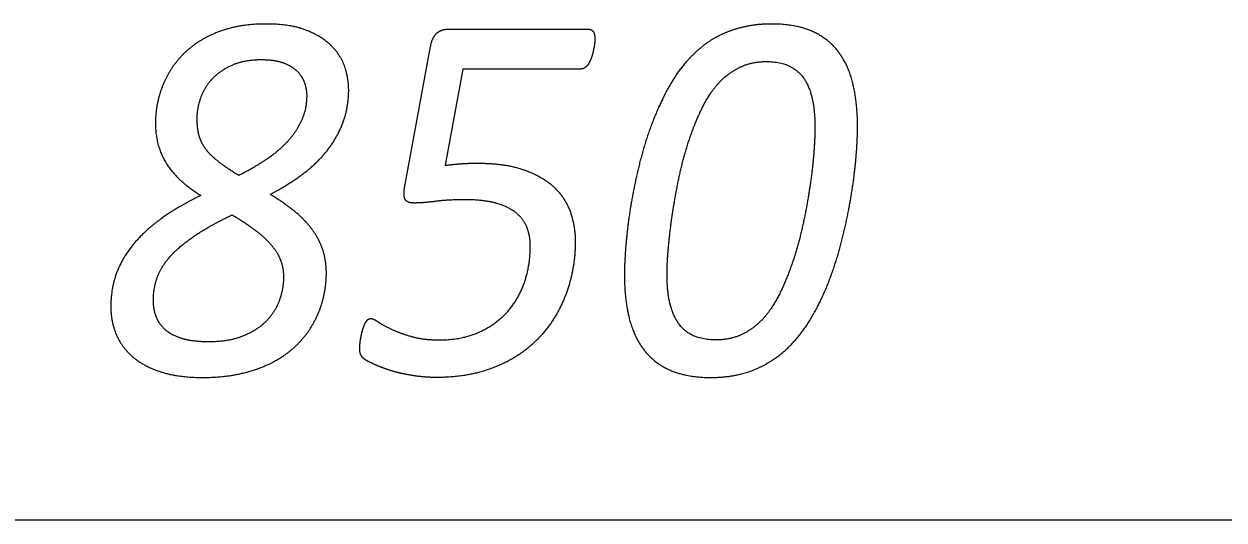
# Model space of a CAD drawing. Extents: x -14196 to 143, y -6096 to 28.
# Drawn here: x 91.1132 to 91.5483, y -6.0789 to -5.899 of the extents above; entities that cross this region are included whole.
import ezdxf

# ---------------------------------------------------------------- set-up
doc = ezdxf.new("R2010")
doc.units = 0
doc.layers.add('RS_Raster1', color=7, linetype='Continuous')
doc.layers.add('SH_Text', color=7, linetype='Continuous')

msp = doc.modelspace()

# ---------------------------------------------------------------- linework, layer by layer
at = {"layer": 'RS_Raster1'}
msp.add_line((81.09453, -6.07886), (94.54453, -6.07886), dxfattribs=at)
at = {"layer": 'SH_Text'}
for p, q in [((91.26698, -5.90089), (91.31772, -5.90089)), ((91.25124, -5.95784), (91.2606, -5.90714)), ((91.21568, -5.92499), (91.21568, -5.92499)), ((91.4, -5.93654), (91.4, -5.93654)), ((91.41544, -5.93635), (91.41544, -5.93635)), ((91.31308, -5.97794), (91.31308, -5.97794)), ((91.20726, -5.99071), (91.20726, -5.99071)), ((91.22281, -5.98936), (91.22281, -5.98936))]:
    msp.add_line(p, q, dxfattribs=at)
msp.add_lwpolyline([(91.31507, -5.91533), (91.27227, -5.91533), (91.26591, -5.95025)], dxfattribs=at)
for points in [[(91.18809, -5.9005), (91.18239, -5.90199), (91.17793, -5.90459)], [(91.20096, -5.89901), (91.1938, -5.89901), (91.18809, -5.9005)], [(91.21566, -5.90132), (91.20991, -5.89901), (91.20096, -5.89901)], [(91.26277, -5.90243), (91.26441, -5.90089), (91.26698, -5.90089)], [(91.31772, -5.90089), (91.31896, -5.90089), (91.31958, -5.90175)], [(91.37523, -5.89988), (91.37098, -5.90074), (91.36722, -5.90233)], [(91.38426, -5.89901), (91.37948, -5.89901), (91.37523, -5.89988)], [(91.39857, -5.90151), (91.39265, -5.89901), (91.38426, -5.89901)], [(91.17793, -5.90459), (91.17346, -5.90719), (91.17024, -5.91065)], [(91.22484, -5.90714), (91.22142, -5.90363), (91.21566, -5.90132)], [(91.2606, -5.90714), (91.26113, -5.90397), (91.26277, -5.90243)], [(91.31958, -5.90175), (91.3202, -5.90262), (91.3202, -5.90445)], [(91.3202, -5.90445), (91.3202, -5.90512), (91.32007, -5.90618)], [(91.36722, -5.90233), (91.36346, -5.90392), (91.36023, -5.90632)], [(91.40824, -5.90878), (91.40449, -5.90401), (91.39857, -5.90151)], [(91.22958, -5.91484), (91.22825, -5.91065), (91.22484, -5.90714)], [(91.31967, -5.90849), (91.31941, -5.90974), (91.31901, -5.91095)], [(91.32007, -5.90618), (91.31994, -5.90724), (91.31967, -5.90849)], [(91.36023, -5.90632), (91.357, -5.90873), (91.35426, -5.91171)], [(91.41372, -5.92052), (91.412, -5.91354), (91.40824, -5.90878)], [(91.17024, -5.91065), (91.16701, -5.91412), (91.16493, -5.91811)], [(91.18142, -5.91889), (91.18425, -5.91586), (91.18867, -5.91389)], [(91.18867, -5.91389), (91.19309, -5.91192), (91.19927, -5.91192)], [(91.19927, -5.91192), (91.20388, -5.91192), (91.20703, -5.91303)], [(91.20703, -5.91303), (91.21018, -5.91413), (91.21209, -5.91601)], [(91.31808, -5.91311), (91.31755, -5.91407), (91.31679, -5.9147)], [(91.31901, -5.91095), (91.31861, -5.91215), (91.31808, -5.91311)], [(91.35426, -5.91171), (91.34974, -5.91662), (91.34629, -5.92311)], [(91.37295, -5.9146), (91.37716, -5.91263), (91.38239, -5.91263)], [(91.38239, -5.91263), (91.3916, -5.91263), (91.3958, -5.91848)], [(91.16493, -5.91811), (91.16286, -5.92211), (91.16184, -5.92643)], [(91.21209, -5.91601), (91.21399, -5.91788), (91.21484, -5.92023)], [(91.2309, -5.92297), (91.2309, -5.91903), (91.22958, -5.91484)], [(91.31679, -5.9147), (91.31604, -5.91533), (91.31507, -5.91533)], [(91.3652, -5.92032), (91.36875, -5.91657), (91.37295, -5.9146)], [(91.17727, -5.92581), (91.17859, -5.92192), (91.18142, -5.91889)], [(91.21484, -5.92023), (91.21568, -5.92259), (91.21568, -5.92499)], [(91.35891, -5.92984), (91.36166, -5.92416), (91.3652, -5.92032)], [(91.3958, -5.91848), (91.4, -5.92434), (91.4, -5.93654)], [(91.41544, -5.93635), (91.41544, -5.92749), (91.41372, -5.92052)], [(91.16184, -5.92643), (91.16082, -5.93076), (91.16082, -5.93509)], [(91.17594, -5.93336), (91.17594, -5.92971), (91.17727, -5.92581)], [(91.21568, -5.92499), (91.21568, -5.92951), (91.214, -5.93351)], [(91.22882, -5.93481), (91.2309, -5.92932), (91.2309, -5.92297)], [(91.34629, -5.92311), (91.34284, -5.92961), (91.34023, -5.93687)], [(91.35404, -5.9421), (91.35617, -5.93551), (91.35891, -5.92984)], [(91.16082, -5.93509), (91.16082, -5.94308), (91.16471, -5.94943)], [(91.17652, -5.93894), (91.17594, -5.93644), (91.17594, -5.93336)], [(91.214, -5.93351), (91.21231, -5.9375), (91.20917, -5.94111)], [(91.22306, -5.94496), (91.22674, -5.94029), (91.22882, -5.93481)], [(91.17868, -5.9438), (91.17709, -5.94144), (91.17652, -5.93894)], [(91.34023, -5.93687), (91.33762, -5.94414), (91.33585, -5.95169)], [(91.4, -5.93654), (91.4, -5.9399), (91.3996, -5.94529)], [(91.41496, -5.94669), (91.41544, -5.94058), (91.41544, -5.93635)], [(91.18324, -5.94856), (91.18027, -5.94616), (91.17868, -5.9438)], [(91.20917, -5.94111), (91.20603, -5.94472), (91.20147, -5.94784)], [(91.3505, -5.95566), (91.35192, -5.94869), (91.35404, -5.9421)], [(91.19106, -5.95395), (91.1862, -5.95097), (91.18324, -5.94856)], [(91.20147, -5.94784), (91.19691, -5.95097), (91.19106, -5.95395)], [(91.21412, -5.95352), (91.21939, -5.94962), (91.22306, -5.94496)], [(91.3996, -5.94529), (91.39921, -5.95067), (91.39828, -5.95712)], [(91.41337, -5.95987), (91.41447, -5.9528), (91.41496, -5.94669)], [(91.16471, -5.94943), (91.1686, -5.95578), (91.17727, -5.96117)], [(91.26591, -5.95025), (91.26901, -5.94986), (91.27162, -5.94967)], [(91.27162, -5.94967), (91.27423, -5.94948), (91.27751, -5.94948)], [(91.27751, -5.94948), (91.28724, -5.94948), (91.29401, -5.95174)], [(91.29401, -5.95174), (91.30078, -5.954), (91.30503, -5.95785)], [(91.33585, -5.95169), (91.33408, -5.95925), (91.33297, -5.96632)], [(91.20238, -5.96079), (91.20885, -5.95742), (91.21412, -5.95352)], [(91.34815, -5.96912), (91.34908, -5.96263), (91.3505, -5.95566)], [(91.39828, -5.95712), (91.39735, -5.96356), (91.39589, -5.97053)], [(91.17727, -5.96117), (91.1694, -5.96502), (91.16329, -5.96935)], [(91.21175, -5.96733), (91.20786, -5.96406), (91.20238, -5.96079)], [(91.25141, -5.96266), (91.25062, -5.96141), (91.25124, -5.95784)], [(91.30503, -5.95785), (91.30927, -5.96169), (91.31118, -5.96693)], [(91.41049, -5.97455), (91.41226, -5.96694), (91.41337, -5.95987)], [(91.25459, -5.96392), (91.25221, -5.96392), (91.25141, -5.96266)], [(91.26242, -5.96333), (91.25804, -5.96392), (91.25459, -5.96392)], [(91.27317, -5.96274), (91.2668, -5.96274), (91.26242, -5.96333)], [(91.28449, -5.96404), (91.27998, -5.96274), (91.27317, -5.96274)], [(91.29178, -5.96765), (91.28899, -5.96534), (91.28449, -5.96404)], [(91.16329, -5.96935), (91.15719, -5.97368), (91.15303, -5.97864)], [(91.17477, -5.97599), (91.18026, -5.97224), (91.18868, -5.9682)], [(91.18868, -5.9682), (91.19372, -5.97127), (91.1973, -5.97402)], [(91.21807, -5.97411), (91.21564, -5.9706), (91.21175, -5.96733)], [(91.29567, -5.97304), (91.29456, -5.96996), (91.29178, -5.96765)], [(91.31118, -5.96693), (91.31308, -5.97217), (91.31308, -5.97794)], [(91.33297, -5.96632), (91.33187, -5.97339), (91.33138, -5.9795)], [(91.34678, -5.98095), (91.34722, -5.97561), (91.34815, -5.96912)], [(91.39589, -5.97053), (91.39443, -5.9775), (91.3923, -5.98409)], [(91.1973, -5.97402), (91.20089, -5.97676), (91.2031, -5.97945)], [(91.22166, -5.98138), (91.22051, -5.97763), (91.21807, -5.97411)], [(91.29677, -5.97948), (91.29677, -5.97612), (91.29567, -5.97304)], [(91.40616, -5.98936), (91.40872, -5.98215), (91.41049, -5.97455)], [(91.15303, -5.97864), (91.14887, -5.98359), (91.14675, -5.98927)], [(91.166, -5.98349), (91.16928, -5.97974), (91.17477, -5.97599)], [(91.31308, -5.97794), (91.31308, -5.9841), (91.31171, -5.99016)], [(91.1614, -5.99114), (91.16273, -5.98725), (91.166, -5.98349)], [(91.2031, -5.97945), (91.20531, -5.98215), (91.20628, -5.98489)], [(91.22281, -5.98936), (91.22281, -5.98513), (91.22166, -5.98138)], [(91.29474, -5.99243), (91.29677, -5.98632), (91.29677, -5.97948)], [(91.33138, -5.9795), (91.33089, -5.98561), (91.33089, -5.98984)], [(91.34634, -5.98965), (91.34634, -5.98629), (91.34678, -5.98095)], [(91.20628, -5.98489), (91.20726, -5.98763), (91.20726, -5.99071)], [(91.3923, -5.98409), (91.39018, -5.99068), (91.38739, -5.9964)], [(91.14675, -5.98927), (91.14463, -5.99494), (91.14463, -6.00149)], [(91.16007, -5.99937), (91.16007, -5.99504), (91.1614, -5.99114)], [(91.20726, -5.99071), (91.20726, -5.99513), (91.20571, -5.99936)], [(91.22174, -5.99822), (91.22281, -5.99369), (91.22281, -5.98936)], [(91.31171, -5.99016), (91.31033, -5.99622), (91.30764, -6.0017)], [(91.33089, -5.98984), (91.33089, -5.99879), (91.33266, -6.00577)], [(91.3506, -6.00771), (91.34634, -6.00185), (91.34634, -5.98965)], [(91.4001, -6.00312), (91.40359, -5.99658), (91.40616, -5.98936)], [(91.28859, -6.00321), (91.2927, -5.99854), (91.29474, -5.99243)], [(91.38739, -5.9964), (91.38461, -6.00212), (91.38116, -6.00587)], [(91.16104, -6.00499), (91.16007, -6.00225), (91.16007, -5.99937)], [(91.20571, -5.99936), (91.20416, -6.0036), (91.20084, -6.00691)], [(91.21842, -6.00697), (91.22068, -6.00274), (91.22174, -5.99822)], [(91.14463, -6.00149), (91.14463, -6.00688), (91.14662, -6.01159)], [(91.16432, -6.0098), (91.16202, -6.00773), (91.16104, -6.00499)], [(91.27825, -6.01072), (91.28448, -6.00788), (91.28859, -6.00321)], [(91.30764, -6.0017), (91.30494, -6.00718), (91.30078, -6.01184)], [(91.3921, -6.01448), (91.39661, -6.00967), (91.4001, -6.00312)], [(91.20084, -6.00691), (91.19751, -6.01023), (91.19238, -6.01225)], [(91.21263, -6.01486), (91.21617, -6.01121), (91.21842, -6.00697)], [(91.23582, -6.0105), (91.23613, -6.00929), (91.23657, -6.00823)], [(91.23657, -6.00823), (91.23701, -6.00717), (91.23758, -6.00649)], [(91.23758, -6.00649), (91.23815, -6.00582), (91.23894, -6.00582)], [(91.23894, -6.00582), (91.23982, -6.00582), (91.24159, -6.00703)], [(91.24159, -6.00703), (91.24336, -6.00824), (91.24632, -6.00964)], [(91.24632, -6.00964), (91.24928, -6.01105), (91.25357, -6.01231)], [(91.33266, -6.00577), (91.33443, -6.01275), (91.33824, -6.01751)], [(91.36399, -6.01356), (91.35485, -6.01356), (91.3506, -6.00771)], [(91.38116, -6.00587), (91.37771, -6.00962), (91.37351, -6.01159)], [(91.14662, -6.01159), (91.1486, -6.01631), (91.15267, -6.01977)], [(91.17047, -6.01307), (91.16662, -6.01187), (91.16432, -6.0098)], [(91.18007, -6.01427), (91.17432, -6.01427), (91.17047, -6.01307)], [(91.19238, -6.01225), (91.18724, -6.01427), (91.18007, -6.01427)], [(91.23499, -6.01512), (91.23507, -6.01411), (91.23529, -6.01291)], [(91.23529, -6.01291), (91.23551, -6.0117), (91.23582, -6.0105)], [(91.25357, -6.01231), (91.25786, -6.01356), (91.26379, -6.01356)], [(91.26379, -6.01356), (91.27201, -6.01356), (91.27825, -6.01072)], [(91.30078, -6.01184), (91.29662, -6.01651), (91.29105, -6.01992)], [(91.37351, -6.01159), (91.3693, -6.01356), (91.36399, -6.01356)], [(91.20409, -6.02126), (91.20909, -6.01852), (91.21263, -6.01486)], [(91.2349, -6.01672), (91.2349, -6.01614), (91.23499, -6.01512)], [(91.23546, -6.01927), (91.2349, -6.01826), (91.2349, -6.01672)], [(91.33824, -6.01751), (91.34204, -6.02227), (91.34797, -6.02473)], [(91.3795, -6.02372), (91.38688, -6.02025), (91.3921, -6.01448)], [(91.15267, -6.01977), (91.15673, -6.02323), (91.16301, -6.02521)], [(91.19258, -6.02559), (91.19909, -6.02401), (91.20409, -6.02126)], [(91.23725, -6.02096), (91.23603, -6.02028), (91.23546, -6.01927)], [(91.24216, -6.02326), (91.23937, -6.02211), (91.23725, -6.02096)], [(91.29105, -6.01992), (91.28547, -6.02333), (91.27844, -6.02526)], [(91.16301, -6.02521), (91.16928, -6.02718), (91.17785, -6.02718)], [(91.17785, -6.02718), (91.18608, -6.02718), (91.19258, -6.02559)], [(91.24822, -6.02527), (91.24495, -6.0244), (91.24216, -6.02326)], [(91.25521, -6.02665), (91.25149, -6.02613), (91.24822, -6.02527)], [(91.26282, -6.02718), (91.25893, -6.02718), (91.25521, -6.02665)], [(91.27844, -6.02526), (91.2714, -6.02718), (91.26282, -6.02718)], [(91.34797, -6.02473), (91.3539, -6.02718), (91.36221, -6.02718)], [(91.36221, -6.02718), (91.37212, -6.02718), (91.3795, -6.02372)]]:
    msp.add_open_spline(points, degree=2, dxfattribs=at)

doc.saveas('drawing.dxf')
